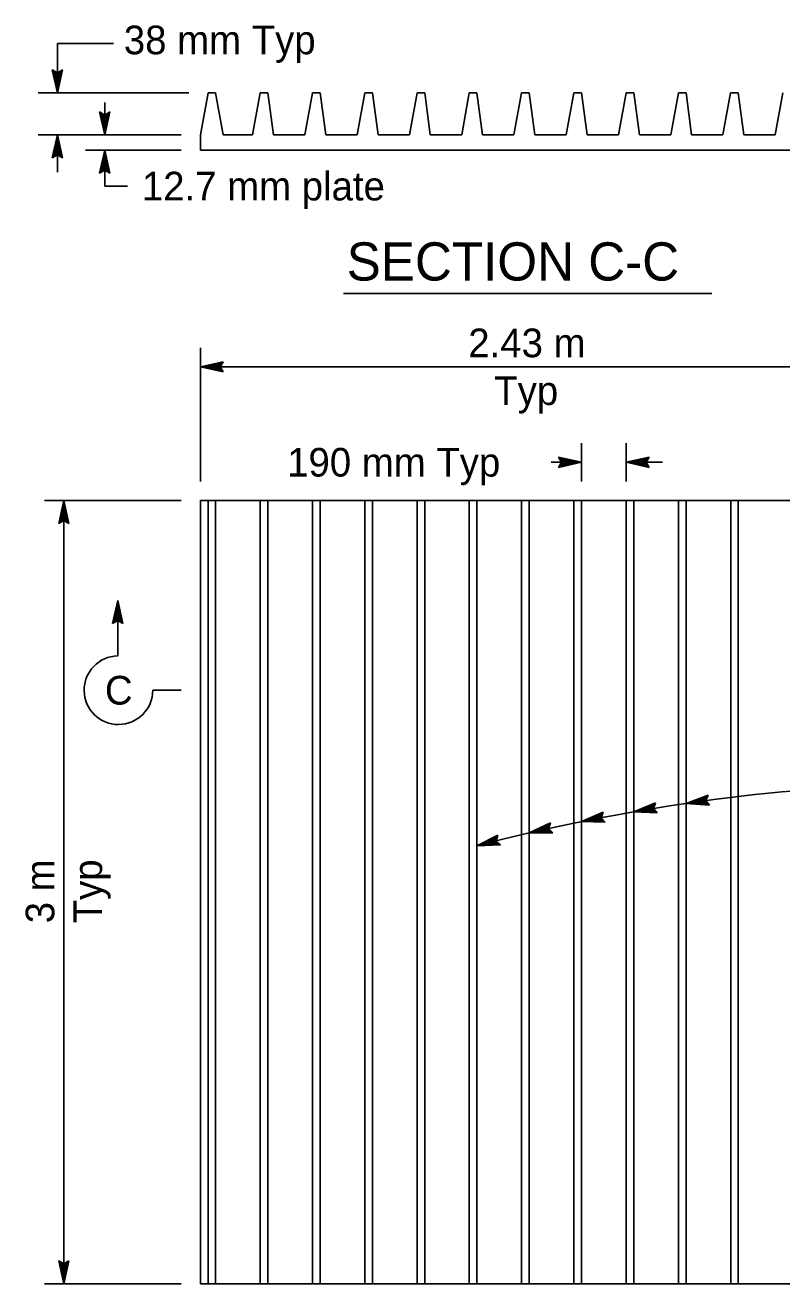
# Model space of a CAD drawing. Extents: x 6707406 to 6714471, y 1868570 to 1872341.
# Drawn here: x 6710130.5 to 6710320.4, y 1870447.9 to 1870764.2 of the extents above; entities that cross this region are included whole.
import ezdxf

# ---------------------------------------------------------------- set-up
doc = ezdxf.new("R2010")
doc.units = 0
for name, color, linetype in [('56 Stg 3 Anno', 7, 'Continuous'), ('57 Undefined', 7, 'Continuous'), ('60 Nongeo Data', 7, 'Continuous')]:
    doc.layers.add(name, color=color, linetype=linetype)

msp = doc.modelspace()

# ---------------------------------------------------------------- linework, layer by layer
at = {"layer": '56 Stg 3 Anno'}
for p, q in [((6710152.62, 1870759.57), (6710138.55, 1870759.57)), ((6710138.55, 1870759.57), (6710138.55, 1870747.15)), ((6710138.55, 1870752.14), (6710137.26, 1870752.91)), ((6710137.26, 1870752.91), (6710137.26, 1870752.91)), ((6710137.26, 1870752.91), (6710138.55, 1870747.15)), ((6710137.6, 1870752.7), (6710138.55, 1870748.47)), ((6710137.95, 1870752.47), (6710138.55, 1870749.8)), ((6710138.28, 1870752.31), (6710138.55, 1870751.13)), ((6710138.55, 1870747.15), (6710139.83, 1870752.91)), ((6710139.83, 1870752.91), (6710138.55, 1870752.14)), ((6710138.55, 1870748.48), (6710139.48, 1870752.68)), ((6710138.55, 1870749.8), (6710139.15, 1870752.51)), ((6710138.55, 1870751.13), (6710138.8, 1870752.29)), ((6710139.83, 1870752.91), (6710139.83, 1870752.91)), ((6710171.55, 1870747.15), (6710133.75, 1870747.15)), ((6710138.55, 1870747.15), (6710138.55, 1870747.15)), ((6710150.43, 1870741.58), (6710149.14, 1870742.35)), ((6710149.14, 1870742.35), (6710149.14, 1870742.35)), ((6710149.14, 1870742.35), (6710150.43, 1870736.59)), ((6710149.48, 1870742.14), (6710150.43, 1870737.91)), ((6710150.43, 1870736.59), (6710150.43, 1870744.71)), ((6710150.43, 1870736.59), (6710151.71, 1870742.35)), ((6710151.71, 1870742.35), (6710150.43, 1870741.58)), ((6710150.43, 1870737.92), (6710151.36, 1870742.12)), ((6710151.71, 1870742.35), (6710151.71, 1870742.35)), ((6710149.83, 1870741.91), (6710150.43, 1870739.24)), ((6710150.16, 1870741.75), (6710150.43, 1870740.57)), ((6710150.43, 1870739.24), (6710151.03, 1870741.95)), ((6710150.43, 1870740.57), (6710150.68, 1870741.73)), ((6710169.63, 1870736.59), (6710133.75, 1870736.59)), ((6710138.55, 1870736.59), (6710137.27, 1870730.83)), ((6710138.55, 1870736.59), (6710138.55, 1870727.21)), ((6710139.84, 1870730.83), (6710138.55, 1870736.59)), ((6710138.55, 1870736.59), (6710138.55, 1870736.59)), ((6710150.43, 1870736.59), (6710150.43, 1870736.59)), ((6710138.55, 1870735.25), (6710137.62, 1870731.05)), ((6710138.55, 1870733.93), (6710137.95, 1870731.22)), ((6710138.55, 1870732.61), (6710138.3, 1870731.45)), ((6710139.49, 1870731.03), (6710138.55, 1870735.26)), ((6710139.15, 1870731.26), (6710138.55, 1870733.93)), ((6710138.82, 1870731.43), (6710138.55, 1870732.61)), ((6710169.63, 1870732.75), (6710145.63, 1870732.75)), ((6710150.43, 1870732.75), (6710149.15, 1870726.99)), ((6710150.43, 1870723.72), (6710150.43, 1870732.75)), ((6710151.72, 1870726.99), (6710150.43, 1870732.75)), ((6710150.43, 1870732.75), (6710150.43, 1870732.75)), ((6710137.27, 1870730.83), (6710138.55, 1870731.59)), ((6710137.27, 1870730.83), (6710137.27, 1870730.83)), ((6710138.55, 1870731.59), (6710139.84, 1870730.83)), ((6710139.84, 1870730.83), (6710139.84, 1870730.83)), ((6710150.43, 1870731.41), (6710149.5, 1870727.21)), ((6710150.43, 1870730.09), (6710149.83, 1870727.38)), ((6710151.37, 1870727.19), (6710150.43, 1870731.42)), ((6710151.03, 1870727.42), (6710150.43, 1870730.09)), ((6710149.15, 1870726.99), (6710150.43, 1870727.75)), ((6710149.15, 1870726.99), (6710149.15, 1870726.99)), ((6710150.43, 1870728.77), (6710150.18, 1870727.61)), ((6710150.7, 1870727.59), (6710150.43, 1870728.77)), ((6710150.43, 1870727.75), (6710151.72, 1870726.99)), ((6710151.72, 1870726.99), (6710151.72, 1870726.99)), ((6710156.16, 1870723.72), (6710150.43, 1870723.72)), ((6710174.43, 1870683.13), (6710174.43, 1870649.53)), ((6710174.43, 1870678.33), (6710180.19, 1870679.61)), ((6710174.43, 1870678.33), (6710180.19, 1870679.61)), ((6710175.77, 1870678.33), (6710179.96, 1870679.26)), ((6710175.77, 1870678.33), (6710179.96, 1870679.26)), ((6710177.08, 1870678.33), (6710179.79, 1870678.93)), ((6710177.08, 1870678.33), (6710179.79, 1870678.93)), ((6710180.19, 1870679.61), (6710179.42, 1870678.33)), ((6710180.19, 1870679.61), (6710179.42, 1870678.33)), ((6710180.19, 1870679.61), (6710180.19, 1870679.61)), ((6710180.19, 1870679.61), (6710180.19, 1870679.61)), ((6710174.43, 1870678.33), (6710337.63, 1870678.33)), ((6710180.19, 1870677.04), (6710174.43, 1870678.33)), ((6710174.43, 1870678.33), (6710174.43, 1870678.33)), ((6710180.19, 1870677.04), (6710174.43, 1870678.33)), ((6710174.43, 1870678.33), (6710174.43, 1870678.33)), ((6710179.98, 1870677.39), (6710175.75, 1870678.33)), ((6710179.98, 1870677.39), (6710175.75, 1870678.33)), ((6710179.76, 1870677.73), (6710177.08, 1870678.33)), ((6710179.76, 1870677.73), (6710177.08, 1870678.33)), ((6710178.41, 1870678.33), (6710179.57, 1870678.59)), ((6710178.41, 1870678.33), (6710179.57, 1870678.59)), ((6710179.59, 1870678.06), (6710178.41, 1870678.33)), ((6710179.59, 1870678.06), (6710178.41, 1870678.33)), ((6710179.42, 1870678.33), (6710180.19, 1870677.04)), ((6710179.42, 1870678.33), (6710180.19, 1870677.04)), ((6710180.19, 1870677.04), (6710180.19, 1870677.04)), ((6710180.19, 1870677.04), (6710180.19, 1870677.04)), ((6710270.11, 1870649.53), (6710270.11, 1870659.14)), ((6710281.31, 1870649.53), (6710281.31, 1870659.14)), ((6710262.46, 1870654.34), (6710270.11, 1870654.34)), ((6710265.12, 1870654.34), (6710264.35, 1870655.62)), ((6710264.35, 1870655.62), (6710264.35, 1870655.62)), ((6710264.35, 1870655.62), (6710270.11, 1870654.34)), ((6710270.11, 1870654.34), (6710264.35, 1870653.06)), ((6710264.35, 1870653.06), (6710265.12, 1870654.34)), ((6710264.56, 1870655.28), (6710268.79, 1870654.34)), ((6710268.78, 1870654.33), (6710264.58, 1870653.41)), ((6710267.46, 1870654.34), (6710264.75, 1870653.74)), ((6710264.79, 1870654.94), (6710267.46, 1870654.34)), ((6710264.96, 1870654.6), (6710266.14, 1870654.34)), ((6710266.14, 1870654.34), (6710264.98, 1870654.08)), ((6710270.11, 1870654.34), (6710270.11, 1870654.34)), ((6710281.31, 1870654.34), (6710287.08, 1870655.62)), ((6710281.31, 1870654.34), (6710290.43, 1870654.34)), ((6710287.08, 1870653.05), (6710281.31, 1870654.34)), ((6710281.31, 1870654.34), (6710281.31, 1870654.34)), ((6710286.87, 1870653.39), (6710282.64, 1870654.34)), ((6710282.65, 1870654.34), (6710286.85, 1870655.27)), ((6710283.97, 1870654.34), (6710286.68, 1870654.94)), ((6710286.64, 1870653.74), (6710283.97, 1870654.34)), ((6710285.29, 1870654.34), (6710286.45, 1870654.59)), ((6710286.47, 1870654.07), (6710285.29, 1870654.34)), ((6710287.08, 1870655.62), (6710286.31, 1870654.34)), ((6710286.31, 1870654.34), (6710287.08, 1870653.05)), ((6710287.08, 1870655.62), (6710287.08, 1870655.62)), ((6710264.35, 1870653.06), (6710264.35, 1870653.06)), ((6710287.08, 1870653.05), (6710287.08, 1870653.05)), ((6710135.3, 1870644.73), (6710169.63, 1870644.73)), ((6710138.88, 1870638.97), (6710140.17, 1870644.73)), ((6710138.88, 1870638.97), (6710140.17, 1870644.73)), ((6710140.17, 1870644.73), (6710140.17, 1870447.93)), ((6710140.17, 1870644.73), (6710140.17, 1870644.73)), ((6710140.17, 1870644.73), (6710141.44, 1870638.97)), ((6710140.17, 1870644.73), (6710140.17, 1870644.73)), ((6710140.17, 1870644.73), (6710141.44, 1870638.97)), ((6710139.22, 1870639.18), (6710140.17, 1870643.41)), ((6710139.22, 1870639.18), (6710140.17, 1870643.41)), ((6710139.57, 1870639.4), (6710140.16, 1870642.08)), ((6710139.57, 1870639.4), (6710140.16, 1870642.08)), ((6710140.16, 1870642.08), (6710140.77, 1870639.37)), ((6710140.16, 1870642.08), (6710140.77, 1870639.37)), ((6710140.17, 1870643.39), (6710141.1, 1870639.2)), ((6710140.17, 1870643.39), (6710141.1, 1870639.2)), ((6710140.17, 1870639.74), (6710138.88, 1870638.97)), ((6710140.17, 1870639.74), (6710138.88, 1870638.97)), ((6710138.88, 1870638.97), (6710138.88, 1870638.97)), ((6710138.88, 1870638.97), (6710138.88, 1870638.97)), ((6710139.9, 1870639.57), (6710140.16, 1870640.75)), ((6710139.9, 1870639.57), (6710140.16, 1870640.75)), ((6710140.16, 1870640.75), (6710140.42, 1870639.59)), ((6710140.16, 1870640.75), (6710140.42, 1870639.59)), ((6710141.44, 1870638.97), (6710140.17, 1870639.74)), ((6710141.44, 1870638.97), (6710140.17, 1870639.74)), ((6710141.44, 1870638.97), (6710141.44, 1870638.97)), ((6710141.44, 1870638.97), (6710141.44, 1870638.97)), ((6710152.41, 1870613.85), (6710153.7, 1870619.62)), ((6710153.7, 1870619.62), (6710153.7, 1870619.62)), ((6710153.7, 1870619.62), (6710154.98, 1870613.85)), ((6710153.7, 1870619.62), (6710153.7, 1870605.68)), ((6710152.75, 1870614.06), (6710153.7, 1870618.29)), ((6710153.1, 1870614.28), (6710153.7, 1870616.96)), ((6710153.43, 1870614.45), (6710153.7, 1870615.63)), ((6710153.7, 1870618.28), (6710154.63, 1870614.08)), ((6710153.7, 1870616.96), (6710154.3, 1870614.25)), ((6710153.7, 1870615.63), (6710153.95, 1870614.47)), ((6710153.7, 1870614.62), (6710152.41, 1870613.85)), ((6710152.41, 1870613.85), (6710152.41, 1870613.85)), ((6710154.98, 1870613.85), (6710153.7, 1870614.62)), ((6710154.98, 1870613.85), (6710154.98, 1870613.85)), ((6710162.49, 1870597.06), (6710169.63, 1870597.06)), ((6710283.23, 1870566.52), (6710288.69, 1870568.76)), ((6710284.55, 1870566.75), (6710288.53, 1870568.38)), ((6710288.69, 1870568.76), (6710288.15, 1870567.37)), ((6710288.69, 1870568.76), (6710288.69, 1870568.76)), ((6710296.36, 1870568.62), (6710301.87, 1870570.72)), ((6710302.24, 1870568.18), (6710296.36, 1870568.62)), ((6710296.36, 1870568.62), (6710296.36, 1870568.62)), ((6710301.99, 1870568.49), (6710297.67, 1870568.81)), ((6710297.68, 1870568.82), (6710301.7, 1870570.34)), ((6710298.98, 1870569), (6710301.58, 1870569.99)), ((6710301.71, 1870568.8), (6710298.98, 1870569)), ((6710300.29, 1870569.19), (6710301.4, 1870569.62)), ((6710301.5, 1870569.1), (6710300.29, 1870569.19)), ((6710301.87, 1870570.72), (6710301.29, 1870569.34)), ((6710301.29, 1870569.34), (6710302.24, 1870568.18)), ((6710301.87, 1870570.72), (6710301.87, 1870570.72)), ((6710302.24, 1870568.18), (6710302.24, 1870568.18)), ((6710270.11, 1870564.05), (6710275.51, 1870566.44)), ((6710271.42, 1870564.31), (6710275.35, 1870566.06)), ((6710272.71, 1870564.57), (6710275.25, 1870565.7)), ((6710274.01, 1870564.83), (6710275.1, 1870565.31)), ((6710275.51, 1870566.44), (6710275.01, 1870565.04)), ((6710275.01, 1870565.04), (6710276.02, 1870563.93)), ((6710275.51, 1870566.44), (6710275.51, 1870566.44)), ((6710289.13, 1870566.24), (6710283.23, 1870566.52)), ((6710283.23, 1870566.52), (6710283.23, 1870566.52)), ((6710288.87, 1870566.54), (6710284.54, 1870566.74)), ((6710285.85, 1870566.97), (6710288.42, 1870568.03)), ((6710288.59, 1870566.84), (6710285.85, 1870566.97)), ((6710287.15, 1870567.19), (6710288.25, 1870567.65)), ((6710288.36, 1870567.14), (6710287.15, 1870567.19)), ((6710288.15, 1870567.37), (6710289.13, 1870566.24)), ((6710289.13, 1870566.24), (6710289.13, 1870566.24)), ((6710256.99, 1870561.21), (6710262.32, 1870563.75)), ((6710258.29, 1870561.51), (6710262.18, 1870563.36)), ((6710259.58, 1870561.8), (6710262.09, 1870563)), ((6710262.32, 1870561.82), (6710259.58, 1870561.8)), ((6710260.87, 1870562.1), (6710261.94, 1870562.61)), ((6710262.08, 1870562.11), (6710260.87, 1870562.1)), ((6710262.32, 1870563.75), (6710261.86, 1870562.33)), ((6710261.86, 1870562.33), (6710262.9, 1870561.25)), ((6710262.32, 1870563.75), (6710262.32, 1870563.75)), ((6710276.02, 1870563.93), (6710270.11, 1870564.05)), ((6710270.11, 1870564.05), (6710270.11, 1870564.05)), ((6710275.74, 1870564.22), (6710271.41, 1870564.31)), ((6710275.46, 1870564.51), (6710272.71, 1870564.57)), ((6710275.22, 1870564.81), (6710274.01, 1870564.83)), ((6710276.02, 1870563.93), (6710276.02, 1870563.93)), ((6710243.87, 1870557.97), (6710249.12, 1870560.67)), ((6710245.16, 1870558.31), (6710248.99, 1870560.28)), ((6710246.44, 1870558.64), (6710248.91, 1870559.91)), ((6710249.18, 1870558.74), (6710246.44, 1870558.64)), ((6710247.72, 1870558.98), (6710248.78, 1870559.52)), ((6710248.93, 1870559.02), (6710247.72, 1870558.98)), ((6710249.12, 1870560.67), (6710248.7, 1870559.24)), ((6710248.7, 1870559.24), (6710249.77, 1870558.19)), ((6710249.12, 1870560.67), (6710249.12, 1870560.67)), ((6710262.9, 1870561.25), (6710256.99, 1870561.21)), ((6710256.99, 1870561.21), (6710256.99, 1870561.21)), ((6710262.62, 1870561.54), (6710258.28, 1870561.5)), ((6710262.9, 1870561.25), (6710262.9, 1870561.25)), ((6710249.77, 1870558.19), (6710243.87, 1870557.97)), ((6710243.87, 1870557.97), (6710243.87, 1870557.97)), ((6710249.48, 1870558.47), (6710245.15, 1870558.31)), ((6710249.77, 1870558.19), (6710249.77, 1870558.19)), ((6710140.17, 1870447.93), (6710138.89, 1870453.69)), ((6710138.89, 1870453.69), (6710138.89, 1870453.69)), ((6710138.89, 1870453.69), (6710140.17, 1870452.92)), ((6710140.16, 1870449.26), (6710139.23, 1870453.46)), ((6710140.17, 1870450.58), (6710139.57, 1870453.29)), ((6710140.17, 1870451.9), (6710139.91, 1870453.06)), ((6710140.17, 1870452.92), (6710141.45, 1870453.69)), ((6710141.45, 1870453.69), (6710140.17, 1870447.93)), ((6710141.11, 1870453.48), (6710140.17, 1870449.25)), ((6710140.77, 1870453.25), (6710140.17, 1870450.58)), ((6710140.43, 1870453.08), (6710140.17, 1870451.9)), ((6710141.45, 1870453.69), (6710141.45, 1870453.69)), ((6710135.3, 1870447.93), (6710169.63, 1870447.93)), ((6710140.17, 1870447.93), (6710140.17, 1870447.93))]:
    msp.add_line(p, q, dxfattribs=at)
msp.add_arc((6710153.87, 1870597.07), 8.62, 91.113, 359.9585, dxfattribs=at)
msp.add_ellipse((6710284.5, 1870536.38), major_axis=(-119.88, -21.93), ratio=0.24528, start_param=4.066196, end_param=5.012915, dxfattribs=at)
at = {"layer": '57 Undefined'}
msp.add_line((6710210.39, 1870696.77), (6710302.85, 1870696.77), dxfattribs=at)
at = {"layer": '60 Nongeo Data'}
for p, q in [((6710176.35, 1870747.15), (6710174.43, 1870736.59)), ((6710178.27, 1870747.15), (6710176.35, 1870747.15)), ((6710180.19, 1870736.59), (6710178.27, 1870747.15)), ((6710189.47, 1870747.15), (6710187.55, 1870736.59)), ((6710191.39, 1870747.15), (6710189.47, 1870747.15)), ((6710191.39, 1870747.15), (6710192.79, 1870736.59)), ((6710202.59, 1870747.15), (6710200.67, 1870736.59)), ((6710204.51, 1870747.15), (6710202.59, 1870747.15)), ((6710204.51, 1870747.15), (6710205.92, 1870736.59)), ((6710215.71, 1870747.15), (6710213.79, 1870736.59)), ((6710217.63, 1870747.15), (6710215.71, 1870747.15)), ((6710217.63, 1870747.15), (6710219.04, 1870736.59)), ((6710228.83, 1870747.15), (6710226.91, 1870736.59)), ((6710230.75, 1870747.15), (6710228.83, 1870747.15)), ((6710230.75, 1870747.15), (6710232.16, 1870736.59)), ((6710241.95, 1870747.15), (6710240.03, 1870736.59)), ((6710243.87, 1870747.15), (6710241.95, 1870747.15)), ((6710243.87, 1870747.15), (6710245.28, 1870736.59)), ((6710255.07, 1870747.15), (6710253.15, 1870736.59)), ((6710256.99, 1870747.15), (6710255.07, 1870747.15)), ((6710256.99, 1870747.15), (6710258.4, 1870736.59)), ((6710268.19, 1870747.15), (6710266.27, 1870736.59)), ((6710270.11, 1870747.15), (6710268.19, 1870747.15)), ((6710270.11, 1870747.15), (6710271.52, 1870736.59)), ((6710281.31, 1870747.15), (6710279.39, 1870736.59)), ((6710283.23, 1870747.15), (6710281.31, 1870747.15)), ((6710283.23, 1870747.15), (6710284.64, 1870736.59)), ((6710294.43, 1870747.15), (6710292.51, 1870736.59)), ((6710296.35, 1870747.15), (6710294.43, 1870747.15)), ((6710296.35, 1870747.15), (6710297.76, 1870736.59)), ((6710307.55, 1870747.15), (6710305.63, 1870736.59)), ((6710309.47, 1870747.15), (6710307.55, 1870747.15)), ((6710309.47, 1870747.15), (6710310.88, 1870736.59)), ((6710320.67, 1870747.15), (6710318.75, 1870736.59)), ((6710174.43, 1870732.75), (6710174.43, 1870736.59)), ((6710187.55, 1870736.59), (6710180.19, 1870736.59)), ((6710200.67, 1870736.59), (6710192.79, 1870736.59)), ((6710213.79, 1870736.59), (6710205.92, 1870736.59)), ((6710226.91, 1870736.59), (6710219.04, 1870736.59)), ((6710240.03, 1870736.59), (6710232.16, 1870736.59)), ((6710253.15, 1870736.59), (6710245.28, 1870736.59)), ((6710266.27, 1870736.59), (6710258.4, 1870736.59)), ((6710279.39, 1870736.59), (6710271.52, 1870736.59)), ((6710292.51, 1870736.59), (6710284.64, 1870736.59)), ((6710305.63, 1870736.59), (6710297.76, 1870736.59)), ((6710318.75, 1870736.59), (6710310.88, 1870736.59)), ((6710337.63, 1870732.75), (6710174.43, 1870732.75)), ((6710174.43, 1870644.73), (6710337.63, 1870644.73)), ((6710174.43, 1870644.73), (6710174.43, 1870447.93)), ((6710176.35, 1870644.73), (6710176.35, 1870447.93)), ((6710178.27, 1870644.73), (6710178.27, 1870447.93)), ((6710189.47, 1870644.73), (6710189.47, 1870447.93)), ((6710191.39, 1870644.73), (6710191.39, 1870447.93)), ((6710202.59, 1870644.73), (6710202.59, 1870447.93)), ((6710204.51, 1870644.73), (6710204.51, 1870447.93)), ((6710215.71, 1870644.73), (6710215.71, 1870447.93)), ((6710217.63, 1870644.73), (6710217.63, 1870447.93)), ((6710228.83, 1870644.73), (6710228.83, 1870447.93)), ((6710230.75, 1870644.73), (6710230.75, 1870447.93)), ((6710241.95, 1870644.73), (6710241.95, 1870447.93)), ((6710243.87, 1870644.73), (6710243.87, 1870447.93)), ((6710255.07, 1870644.73), (6710255.07, 1870447.93)), ((6710256.99, 1870644.73), (6710256.99, 1870447.93)), ((6710268.19, 1870644.73), (6710268.19, 1870447.93)), ((6710270.11, 1870644.73), (6710270.11, 1870447.93)), ((6710281.31, 1870644.73), (6710281.31, 1870447.93)), ((6710283.23, 1870644.73), (6710283.23, 1870447.93)), ((6710294.44, 1870644.73), (6710294.44, 1870447.93)), ((6710296.36, 1870644.73), (6710296.36, 1870447.93)), ((6710307.56, 1870644.73), (6710307.56, 1870447.93)), ((6710309.48, 1870644.73), (6710309.48, 1870447.93)), ((6710174.43, 1870447.93), (6710337.63, 1870447.93))]:
    msp.add_line(p, q, dxfattribs=at)

# ---------------------------------------------------------------- texts
at = {"layer": '57 Undefined'}
for s, height, p in [('38 mm Typ', 7.2, (6710155.22, 1870756.85)), ('12.7 mm plate', 7.2002, (6710159.75, 1870720.12)), ('SECTION C-C', 9.6002, (6710211.17, 1870699.99)), ('2.43 m', 7.2, (6710241.69, 1870680.73)), ('Typ', 7.2, (6710248.21, 1870668.73)), ('190 mm Typ', 7.2, (6710196.22, 1870650.74)), ('C', 7.21, (6710150.47, 1870593.46))]:
    msp.add_text(s, height=height, dxfattribs=at).set_placement(p)
for s, p in [('3 m', (6710137.77, 1870538.5)), ('Typ', (6710149.77, 1870538.5))]:
    msp.add_text(s, height=7.2, rotation=90, dxfattribs=at).set_placement(p)

doc.saveas('drawing.dxf')
